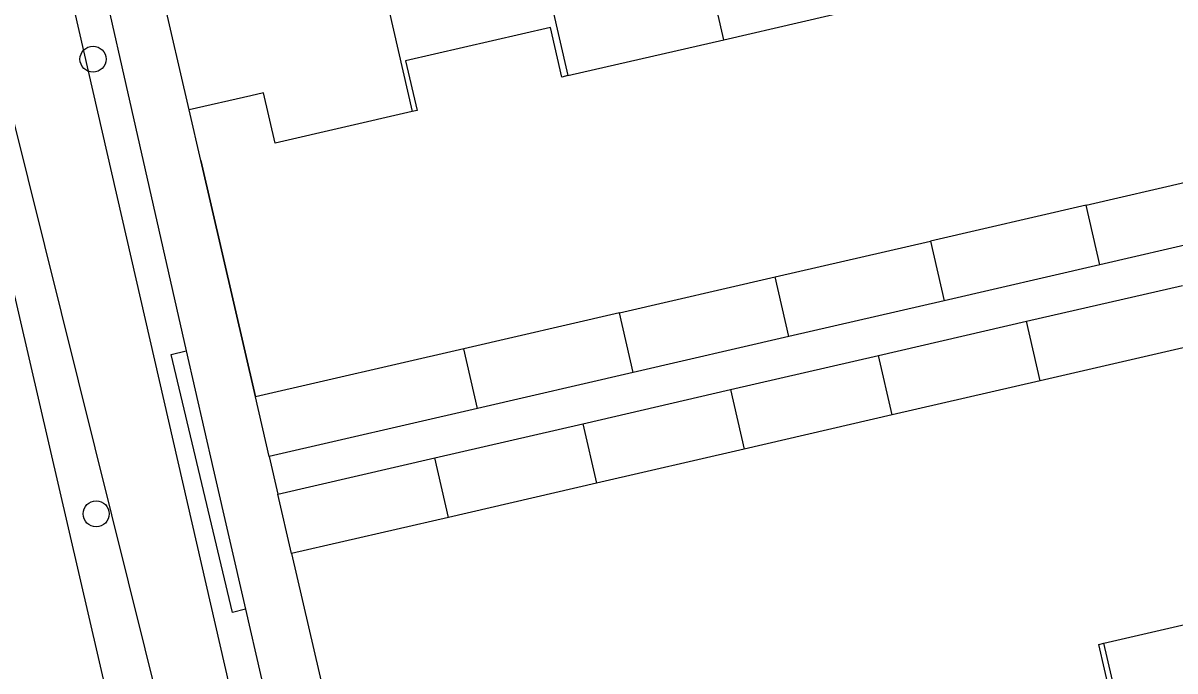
# Model space of a CAD drawing. Extents: x 156414 to 157775, y 382335 to 383765.
# Drawn here: x 156728.86 to 156772.11, y 382658.04 to 382682.35 of the extents above; entities that cross this region are included whole.
import ezdxf

# ---------------------------------------------------------------- set-up
doc = ezdxf.new("R2010")
doc.units = 0
for name, color, linetype in [('IMGEO_Boom', 7, 'Continuous'), ('IMGEO_Greppel_droge_sloot', 7, 'Continuous'), ('IMGEO_Haag', 7, 'Continuous'), ('IMGEO_Muur', 7, 'Continuous'), ('IMGEO_Pand', 7, 'Continuous'), ('IMGEO_Rijbaan_lokaal_gesloten', 7, 'Continuous'), ('IMGEO_Voetpad_open', 7, 'Continuous')]:
    doc.layers.add(name, color=color, linetype=linetype)

msp = doc.modelspace()

# ---------------------------------------------------------------- linework, layer by layer
at = {"layer": 'IMGEO_Boom'}
for centre in [(156731.49, 382681), (156731.609, 382663.937)]:
    msp.add_circle(centre, 0.489, dxfattribs=at)
at = {"layer": 'IMGEO_Greppel_droge_sloot'}
for points in [[(156729.729, 382687.434), (156740.319, 382641.302)], [(156737.852, 382641.163), (156726.53, 382686.636)]]:
    msp.add_lwpolyline(points, dxfattribs=at)
at = {"layer": 'IMGEO_Haag'}
msp.add_lwpolyline([(156737.212, 382660.364), (156736.732, 382660.236), (156734.423, 382669.916), (156734.988, 382670.057)], dxfattribs=at)
at = {"layer": 'IMGEO_Muur'}
for points in [[(156735.532, 382677.202), (156737.588, 382668.326)], [(156738.947, 382662.443), (156741.655, 382650.741)]]:
    msp.add_lwpolyline(points, dxfattribs=at)
at = {"layer": 'IMGEO_Pand'}
for points in [[(156755.167, 382681.728), (156751.905, 382695.93)], [(156740.217, 382693.225), (156743.477, 382679.034)], [(156746.907, 382690.897), (156749.322, 382680.381)], [(156735.095, 382679.094), (156733.067, 382687.87)], [(156755.167, 382681.728), (156761.001, 382683.072)], [(156749.322, 382680.381), (156749.094, 382680.328), (156748.664, 382682.193), (156743.226, 382680.94), (156743.656, 382679.075), (156743.477, 382679.034)], [(156749.322, 382680.381), (156755.167, 382681.728)], [(156743.477, 382679.034), (156738.324, 382677.846), (156737.887, 382679.738), (156737.418, 382679.629), (156735.095, 382679.094)], [(156768.772, 382675.523), (156776.555, 382677.319)], [(156768.772, 382675.523), (156762.929, 382674.175)], [(156769.287, 382673.281), (156768.772, 382675.523)], [(156777.07, 382675.077), (156769.287, 382673.281)], [(156757.095, 382672.828), (156762.929, 382674.175)], [(156762.929, 382674.175), (156763.444, 382671.932)], [(156769.287, 382673.281), (156763.444, 382671.932)], [(156751.252, 382671.479), (156757.095, 382672.828)], [(156757.61, 382670.586), (156757.095, 382672.828)], [(156766.536, 382671.161), (156772.388, 382672.511)], [(156763.444, 382671.932), (156757.61, 382670.586)], [(156751.252, 382671.479), (156745.407, 382670.13)], [(156751.767, 382669.237), (156751.252, 382671.479)], [(156760.975, 382669.877), (156766.536, 382671.161)], [(156767.051, 382668.929), (156766.536, 382671.161)], [(156757.61, 382670.586), (156751.767, 382669.237)], [(156772.904, 382670.28), (156767.051, 382668.929)], [(156745.407, 382670.13), (156737.588, 382668.326)], [(156745.922, 382667.888), (156745.407, 382670.13)], [(156755.422, 382668.596), (156760.975, 382669.877)], [(156761.489, 382667.646), (156760.975, 382669.877)], [(156751.767, 382669.237), (156745.922, 382667.888)], [(156749.875, 382667.315), (156755.422, 382668.596)], [(156755.422, 382668.596), (156755.937, 382666.364)], [(156767.051, 382668.929), (156761.489, 382667.646)], [(156738.106, 382666.084), (156737.588, 382668.326)], [(156745.922, 382667.888), (156738.106, 382666.084)], [(156744.319, 382666.033), (156749.875, 382667.315)], [(156749.875, 382667.315), (156750.387, 382665.083)], [(156761.489, 382667.646), (156755.937, 382666.364)], [(156738.431, 382664.674), (156744.319, 382666.033)], [(156744.834, 382663.802), (156744.319, 382666.033)], [(156755.937, 382666.364), (156750.387, 382665.083)], [(156750.387, 382665.083), (156744.834, 382663.802)], [(156738.947, 382662.443), (156738.431, 382664.674)], [(156744.834, 382663.802), (156738.947, 382662.443)], [(156769.436, 382659.08), (156775.298, 382660.433)], [(156764.305, 382655.951), (156769.678, 382657.187), (156769.251, 382659.037), (156769.436, 382659.08)], [(156772.025, 382647.935), (156769.436, 382659.08)]]:
    msp.add_lwpolyline(points, dxfattribs=at)
at = {"layer": 'IMGEO_Rijbaan_lokaal_gesloten'}
msp.add_lwpolyline([(156736.553, 382637.563), (156725.004, 382687.432)], dxfattribs=at)
at = {"layer": 'IMGEO_Voetpad_open'}
for points in [[(156729.8, 382692.978), (156734.988, 382670.057)], [(156737.588, 382668.326), (156735.532, 382677.202), (156735.095, 382679.094)], [(156734.988, 382670.057), (156736.004, 382665.629), (156737.212, 382660.364)], [(156738.106, 382666.084), (156738.431, 382664.674)], [(156738.947, 382662.443), (156741.655, 382650.741)], [(156737.212, 382660.364), (156742.279, 382638.288), (156737.216, 382637.122)]]:
    msp.add_lwpolyline(points, dxfattribs=at)

doc.saveas('drawing.dxf')
